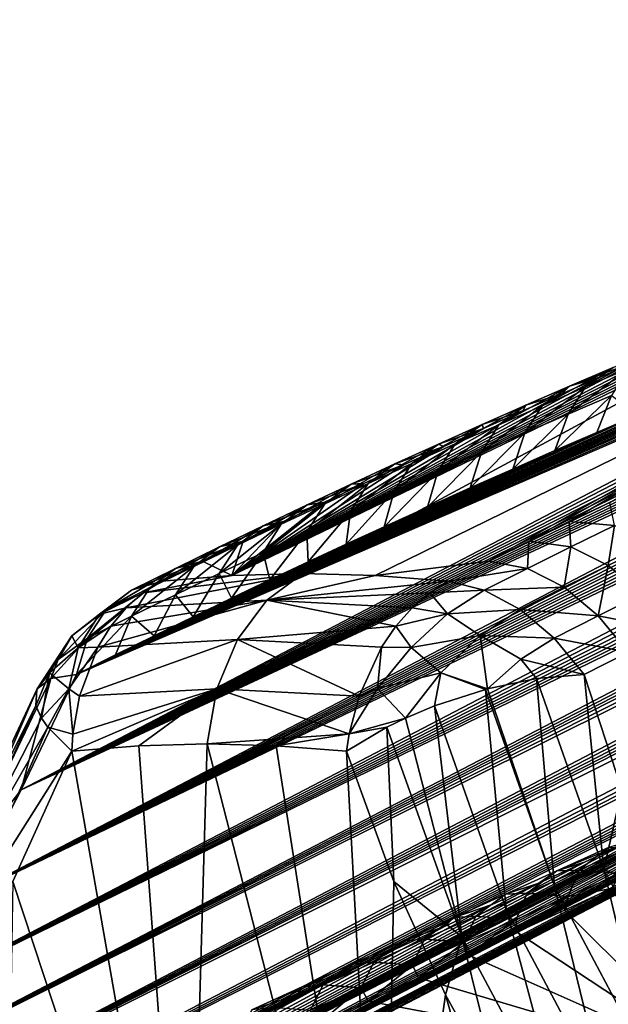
# Model space of a CAD drawing. Header units: metres. Extents: x -80 to 80, y -455 to 95.
# Tile 495 of 656: x -70.65 to -64.88, y -11.9 to -2.25. Entities that reach past the tile are written whole.
import ezdxf

# ---------------------------------------------------------------- set-up
doc = ezdxf.new("R2010")
doc.units = ezdxf.units.M
doc.layers.add('solid_501010_K', color=7, linetype='CONTINUOUS')

msp = doc.modelspace()

# ---------------------------------------------------------------- linework, layer by layer
at = {"layer": 'solid_501010_K'}
for points in [[(-72.788658, -13.488906, 62.288467), (-51.271744, -2.246238, 42.376659), (-51.091549, -2.250919, 41.968937)], [(-72.788658, -13.488906, 62.288467), (-72.254395, -12.689838, 62.947994), (-51.271744, -2.246238, 42.376659)], [(-72.788658, -13.488906, 62.288467), (-51.091549, -2.250919, 41.968937), (-50.938202, -2.262589, 41.593704)], [(-72.788658, -13.488906, 62.288467), (-50.938202, -2.262589, 41.593704), (-50.809193, -2.280315, 41.24892)], [(-72.788658, -13.488906, 62.288467), (-50.809193, -2.280315, 41.24892), (-50.701794, -2.302988, 40.932449)], [(-72.788658, -13.488906, 62.288467), (-50.701794, -2.302988, 40.932449), (-50.541828, -2.359798, 40.374771)], [(-72.254395, -12.689838, 62.947994), (-51.481564, -2.24958, 42.819214), (-51.271744, -2.246238, 42.376659)], [(-72.254395, -12.689838, 62.947994), (-51.725082, -2.262668, 43.300018), (-51.481564, -2.24958, 42.819214)], [(-72.254395, -12.689838, 62.947994), (-51.907864, -2.277505, 43.643208), (-51.725082, -2.262668, 43.300018)], [(-72.254395, -12.689838, 62.947994), (-52.108059, -2.297637, 44.005383), (-51.907864, -2.277505, 43.643208)], [(-72.254395, -12.689838, 62.947994), (-52.327328, -2.323832, 44.387897), (-52.108059, -2.297637, 44.005383)], [(-73.320244, -14.207638, 61.571693), (-50.541828, -2.359798, 40.374771), (-50.441467, -2.427922, 39.902969)], [(-73.320244, -14.207638, 61.571693), (-72.788658, -13.488906, 62.288467), (-50.541828, -2.359798, 40.374771)], [(-72.254395, -12.689838, 62.947994), (-71.717712, -11.809458, 63.546799), (-52.327328, -2.323832, 44.387897)], [(-71.717712, -11.809458, 63.546799), (-52.566769, -2.356551, 44.79163), (-52.327328, -2.323832, 44.387897)], [(-71.717712, -11.809458, 63.546799), (-52.827896, -2.396497, 45.217758), (-52.566769, -2.356551, 44.79163)], [(-71.717712, -11.809458, 63.546799), (-53.112427, -2.444476, 45.667686), (-52.827896, -2.396497, 45.217758)], [(-73.320244, -14.207638, 61.571693), (-50.441467, -2.427922, 39.902969), (-50.386848, -2.503701, 39.500362)], [(-73.320244, -14.207638, 61.571693), (-50.386848, -2.503701, 39.500362), (-50.367981, -2.585057, 39.153156)], [(-71.717712, -11.809458, 63.546799), (-53.421631, -2.501079, 46.142357), (-53.112427, -2.444476, 45.667686)], [(-71.717712, -11.809458, 63.546799), (-53.757942, -2.567535, 46.643753), (-53.421631, -2.501079, 46.142357)], [(-73.848869, -14.846715, 60.80032), (-50.367981, -2.585057, 39.153156), (-50.37772, -2.670601, 38.851151)], [(-73.848869, -14.846715, 60.80032), (-73.320244, -14.207638, 61.571693), (-50.367981, -2.585057, 39.153156)], [(-71.717712, -11.809458, 63.546799), (-54.122391, -2.644323, 47.172581), (-53.757942, -2.567535, 46.643753)], [(-73.848869, -14.846715, 60.80032), (-50.37772, -2.670601, 38.851151), (-50.411026, -2.7598, 38.585491)], [(-71.717712, -11.809458, 63.546799), (-71.178802, -10.846523, 64.080597), (-54.122391, -2.644323, 47.172581)], [(-71.178802, -10.846523, 64.080597), (-54.41658, -2.70998, 47.589161), (-54.122391, -2.644323, 47.172581)], [(-73.848869, -14.846715, 60.80032), (-50.411026, -2.7598, 38.585491), (-50.46447, -2.852373, 38.349815)], [(-71.178802, -10.846523, 64.080597), (-54.727993, -2.782128, 48.022247), (-54.41658, -2.70998, 47.589161)], [(-71.178802, -10.846523, 64.080597), (-55.05933, -2.862352, 48.473927), (-54.727993, -2.782128, 48.022247)], [(-73.848869, -14.846715, 60.80032), (-50.46447, -2.852373, 38.349815), (-50.536266, -2.948812, 38.138531)], [(-71.178802, -10.846523, 64.080597), (-55.411007, -2.950875, 48.944485), (-55.05933, -2.862352, 48.473927)], [(-73.848869, -14.846715, 60.80032), (-50.536266, -2.948812, 38.138531), (-50.625694, -3.049859, 37.947224)], [(-71.178802, -10.846523, 64.080597), (-55.70689, -3.027579, 49.334408), (-55.411007, -2.950875, 48.944485)], [(-74.374161, -15.406373, 59.976231), (-50.625694, -3.049859, 37.947224), (-50.733067, -3.156534, 37.772659)], [(-74.374161, -15.406373, 59.976231), (-73.848869, -14.846715, 60.80032), (-50.625694, -3.049859, 37.947224)], [(-71.178802, -10.846523, 64.080597), (-56.017792, -3.110763, 49.737976), (-55.70689, -3.027579, 49.334408)], [(-74.374161, -15.406373, 59.976231), (-50.733067, -3.156534, 37.772659), (-50.860023, -3.270407, 37.612526)], [(-71.178802, -10.846523, 64.080597), (-56.34473, -3.200952, 50.156109), (-56.017792, -3.110763, 49.737976)], [(-74.374161, -15.406373, 59.976231), (-50.860023, -3.270407, 37.612526), (-51.00914, -3.393392, 37.464939)], [(-71.178802, -10.846523, 64.080597), (-56.686596, -3.297395, 50.587978), (-56.34473, -3.200952, 50.156109)], [(-71.178802, -10.846523, 64.080597), (-70.637787, -9.799658, 64.54422), (-56.686596, -3.297395, 50.587978)], [(-70.637787, -9.799658, 64.54422), (-57.044495, -3.401097, 51.033974), (-56.686596, -3.297395, 50.587978)], [(-74.374161, -15.406373, 59.976231), (-51.00914, -3.393392, 37.464939), (-51.183914, -3.527557, 37.329597)], [(-70.637787, -9.799658, 64.54422), (-57.3559, -3.493886, 51.416805), (-57.044495, -3.401097, 51.033974)], [(-74.374161, -15.406373, 59.976231), (-51.183914, -3.527557, 37.329597), (-51.389866, -3.676013, 37.206589)], [(-70.637787, -9.799658, 64.54422), (-57.679806, -3.592427, 51.81073), (-57.3559, -3.493886, 51.416805)], [(-70.637787, -9.799658, 64.54422), (-58.015648, -3.69646, 52.215168), (-57.679806, -3.592427, 51.81073)], [(-74.895554, -15.886241, 59.100731), (-51.389866, -3.676013, 37.206589), (-51.633183, -3.841835, 37.097424)], [(-74.895554, -15.886241, 59.100731), (-74.374161, -15.406373, 59.976231), (-51.389866, -3.676013, 37.206589)], [(-70.637787, -9.799658, 64.54422), (-58.362568, -3.80615, 52.628536), (-58.015648, -3.69646, 52.215168)], [(-74.895554, -15.886241, 59.100731), (-51.633183, -3.841835, 37.097424), (-51.9226, -4.029248, 37.004944)], [(-70.637787, -9.799658, 64.54422), (-58.719688, -3.921675, 53.049267), (-58.362568, -3.80615, 52.628536)], [(-70.637787, -9.799658, 64.54422), (-59.087292, -4.04314, 53.477753), (-58.719688, -3.921675, 53.049267)], [(-74.895554, -15.886241, 59.100731), (-51.9226, -4.029248, 37.004944), (-52.269024, -4.243261, 36.933708)], [(-70.637787, -9.799658, 64.54422), (-59.465878, -4.170465, 53.914921), (-59.087292, -4.04314, 53.477753)], [(-75.412239, -16.285275, 58.174713), (-52.269024, -4.243261, 36.933708), (-52.686398, -4.490101, 36.890156)], [(-75.412239, -16.285275, 58.174713), (-74.895554, -15.886241, 59.100731), (-52.269024, -4.243261, 36.933708)], [(-70.637787, -9.799658, 64.54422), (-59.854218, -4.303582, 54.359001), (-59.465878, -4.170465, 53.914921)], [(-70.637787, -9.799658, 64.54422), (-60.25108, -4.442437, 54.808228), (-59.854218, -4.303582, 54.359001)], [(-75.412239, -16.285275, 58.174713), (-52.686398, -4.490101, 36.890156), (-53.192955, -4.777679, 36.884304)], [(-70.637787, -9.799658, 64.54422), (-60.656033, -4.587019, 55.262062), (-60.25108, -4.442437, 54.808228)], [(-70.637787, -9.799658, 64.54422), (-70.094681, -8.667337, 64.931633), (-60.656033, -4.587019, 55.262062)], [(-70.094681, -8.667337, 64.931633), (-61.07, -4.737402, 55.721912), (-60.656033, -4.587019, 55.262062)], [(-60.732265, -4.550218, 60.844025), (-62.238979, -4.637329, 59.177612), (-67.873421, -7.678542, 67.763153)], [(-67.164352, -7.697468, 68.483696), (-60.732265, -4.550218, 60.844025), (-67.873421, -7.678542, 67.763153)], [(-67.164352, -7.697468, 68.483696), (-66.051353, -7.556009, 68.804916), (-60.732265, -4.550218, 60.844025)], [(-66.051353, -7.556009, 68.804916), (-65.656647, -7.360979, 68.419075), (-60.732265, -4.550218, 60.844025)], [(-65.656647, -7.360979, 68.419075), (-65.260803, -7.169137, 68.034859), (-60.732265, -4.550218, 60.844025)], [(-65.260803, -7.169137, 68.034859), (-64.863846, -6.980469, 67.652275), (-60.732265, -4.550218, 60.844025)], [(-62.238979, -4.637329, 59.177612), (-68.571213, -7.697468, 67.031693), (-67.873421, -7.678542, 67.763153)], [(-62.238979, -4.637329, 59.177612), (-62.661697, -4.802557, 59.633896), (-68.571213, -7.697468, 67.031693)], [(-75.412239, -16.285275, 58.174713), (-53.192955, -4.777679, 36.884304), (-53.485554, -4.939123, 36.899254)], [(-70.094681, -8.667337, 64.931633), (-61.492306, -4.89361, 56.186821), (-61.07, -4.737402, 55.721912)], [(-62.661697, -4.802557, 59.633896), (-63.090355, -4.973162, 60.092434), (-68.571213, -7.697468, 67.031693)], [(-70.094681, -8.667337, 64.931633), (-61.860359, -5.032159, 56.588539), (-61.492306, -4.89361, 56.186821)], [(-75.412239, -16.285275, 58.174713), (-53.485554, -4.939123, 36.899254), (-53.808136, -5.113852, 36.928886)], [(-63.090355, -4.973162, 60.092434), (-63.455425, -5.120872, 60.479801), (-68.571213, -7.697468, 67.031693)], [(-75.412239, -16.285275, 58.174713), (-53.808136, -5.113852, 36.928886), (-54.163403, -5.302892, 36.975513)], [(-70.094681, -8.667337, 64.931633), (-62.233646, -5.175039, 56.992714), (-61.860359, -5.032159, 56.588539)], [(-70.094681, -8.667337, 64.931633), (-62.612949, -5.322374, 57.400436), (-62.233646, -5.175039, 56.992714)], [(-63.455425, -5.120872, 60.479801), (-63.82373, -5.272115, 60.867722), (-68.571213, -7.697468, 67.031693)], [(-75.923111, -16.60177, 57.198681), (-54.163403, -5.302892, 36.975513), (-54.553822, -5.507129, 37.041267)], [(-75.923111, -16.60177, 57.198681), (-75.412239, -16.285275, 58.174713), (-54.163403, -5.302892, 36.975513)], [(-63.82373, -5.272115, 60.867722), (-64.196159, -5.427291, 61.257011), (-68.571213, -7.697468, 67.031693)], [(-70.094681, -8.667337, 64.931633), (-62.997921, -5.474088, 57.811337), (-62.612949, -5.322374, 57.400436)], [(-70.094681, -8.667337, 64.931633), (-63.387867, -5.630064, 58.224567), (-62.997921, -5.474088, 57.811337)], [(-64.196159, -5.427291, 61.257011), (-64.572197, -5.586254, 61.64719), (-68.571213, -7.697468, 67.031693)], [(-64.405365, -5.478395, 60.873291), (-64.67897, -5.668739, 60.531712), (-65.102837, -5.848838, 60.962463)], [(-64.405365, -5.478395, 60.873291), (-65.102837, -5.848838, 60.962463), (-64.831612, -5.658044, 61.305698)], [(-75.923111, -16.60177, 57.198681), (-54.553822, -5.507129, 37.041267), (-54.982098, -5.727551, 37.128563)], [(-64.572197, -5.586254, 61.64719), (-64.951195, -5.748781, 62.037643), (-68.571213, -7.697468, 67.031693)], [(-65.258514, -5.840895, 61.736065), (-64.951195, -5.748781, 62.037643), (-64.572197, -5.586254, 61.64719)], [(-64.831612, -5.658044, 61.305698), (-65.258514, -5.840895, 61.736065), (-64.572197, -5.586254, 61.64719)], [(-70.094681, -8.667337, 64.931633), (-63.782097, -5.790182, 58.63929), (-63.387867, -5.630064, 58.224567)], [(-64.831612, -5.658044, 61.305698), (-65.102837, -5.848838, 60.962463), (-65.527412, -6.032048, 61.391197)], [(-64.831612, -5.658044, 61.305698), (-65.527412, -6.032048, 61.391197), (-65.258514, -5.840895, 61.736065)], [(-65.271263, -6.115121, 60.599354), (-65.102837, -5.848838, 60.962463), (-64.67897, -5.668739, 60.531712)], [(-64.846527, -5.933544, 60.166248), (-65.271263, -6.115121, 60.599354), (-64.67897, -5.668739, 60.531712)], [(-75.923111, -16.60177, 57.198681), (-54.982098, -5.727551, 37.128563), (-55.45224, -5.965804, 37.240944)], [(-70.094681, -8.667337, 64.931633), (-64.180229, -5.954403, 59.055054), (-63.782097, -5.790182, 58.63929)], [(-64.951195, -5.748781, 62.037643), (-65.332504, -5.914633, 62.427742), (-68.571213, -7.697468, 67.031693)], [(-65.258514, -5.840895, 61.736065), (-65.332504, -5.914633, 62.427742), (-64.951195, -5.748781, 62.037643)], [(-65.258514, -5.840895, 61.736065), (-65.527412, -6.032048, 61.391197), (-65.952652, -6.218353, 61.817924)], [(-65.258514, -5.840895, 61.736065), (-65.952652, -6.218353, 61.817924), (-65.68602, -6.026931, 62.164413)], [(-65.696793, -6.299784, 61.030407), (-65.527412, -6.032048, 61.391197), (-65.102837, -5.848838, 60.962463)], [(-65.271263, -6.115121, 60.599354), (-65.696793, -6.299784, 61.030407), (-65.102837, -5.848838, 60.962463)], [(-65.258514, -5.840895, 61.736065), (-65.68602, -6.026931, 62.164413), (-65.332504, -5.914633, 62.427742)], [(-75.923111, -16.60177, 57.198681), (-55.45224, -5.965804, 37.240944), (-55.790585, -6.135184, 37.331295)], [(-70.094681, -8.667337, 64.931633), (-64.583214, -6.12298, 59.473053), (-64.180229, -5.954403, 59.055054)], [(-65.332504, -5.914633, 62.427742), (-65.716011, -6.083791, 62.817371), (-68.571213, -7.697468, 67.031693)], [(-65.68602, -6.026931, 62.164413), (-65.716011, -6.083791, 62.817371), (-65.332504, -5.914633, 62.427742)], [(-64.846527, -5.933544, 60.166248), (-64.99057, -6.295783, 59.892776), (-65.401581, -6.472624, 60.313431)], [(-64.846527, -5.933544, 60.166248), (-65.401581, -6.472624, 60.313431), (-65.271263, -6.115121, 60.599354)], [(-64.846527, -5.933544, 60.166248), (-64.583214, -6.12298, 59.473053), (-64.99057, -6.295783, 59.892776)], [(-65.716011, -6.083791, 62.817371), (-66.102486, -6.256613, 63.207222), (-68.571213, -7.697468, 67.031693)], [(-65.68602, -6.026931, 62.164413), (-65.952652, -6.218353, 61.817924), (-66.378517, -6.407735, 62.242664)], [(-65.68602, -6.026931, 62.164413), (-66.378517, -6.407735, 62.242664), (-66.114098, -6.216135, 62.590752)], [(-66.123077, -6.487514, 61.459419), (-65.952652, -6.218353, 61.817924), (-65.527412, -6.032048, 61.391197)], [(-65.696793, -6.299784, 61.030407), (-66.123077, -6.487514, 61.459419), (-65.527412, -6.032048, 61.391197)], [(-65.68602, -6.026931, 62.164413), (-66.114098, -6.216135, 62.590752), (-65.716011, -6.083791, 62.817371)], [(-66.114098, -6.216135, 62.590752), (-66.102486, -6.256613, 63.207222), (-65.716011, -6.083791, 62.817371)], [(-75.923111, -16.60177, 57.198681), (-55.790585, -6.135184, 37.331295), (-56.149902, -6.313377, 37.434898)], [(-70.094681, -8.667337, 64.931633), (-64.99057, -6.295783, 59.892776), (-64.583214, -6.12298, 59.473053)], [(-65.271263, -6.115121, 60.599354), (-65.401581, -6.472624, 60.313431), (-65.815544, -6.653318, 60.734219)], [(-65.271263, -6.115121, 60.599354), (-65.815544, -6.653318, 60.734219), (-65.696793, -6.299784, 61.030407)], [(-66.102486, -6.256613, 63.207222), (-66.491417, -6.432914, 63.59679), (-68.571213, -7.697468, 67.031693)], [(-66.114098, -6.216135, 62.590752), (-66.378517, -6.407735, 62.242664), (-66.804962, -6.600176, 62.665432)], [(-66.114098, -6.216135, 62.590752), (-66.804962, -6.600176, 62.665432), (-66.542709, -6.408488, 63.015106)], [(-66.550064, -6.678296, 61.88641), (-66.378517, -6.407735, 62.242664), (-65.952652, -6.218353, 61.817924)], [(-66.123077, -6.487514, 61.459419), (-66.550064, -6.678296, 61.88641), (-65.952652, -6.218353, 61.817924)], [(-66.114098, -6.216135, 62.590752), (-66.542709, -6.408488, 63.015106), (-66.102486, -6.256613, 63.207222)], [(-66.542709, -6.408488, 63.015106), (-66.491417, -6.432914, 63.59679), (-66.102486, -6.256613, 63.207222)], [(-76.426712, -16.833345, 56.172848), (-56.149902, -6.313377, 37.434898), (-56.531754, -6.501058, 37.55328)], [(-76.426712, -16.833345, 56.172848), (-75.923111, -16.60177, 57.198681), (-56.149902, -6.313377, 37.434898)], [(-70.094681, -8.667337, 64.931633), (-65.401581, -6.472624, 60.313431), (-64.99057, -6.295783, 59.892776)], [(-65.696793, -6.299784, 61.030407), (-65.815544, -6.653318, 60.734219), (-66.232262, -6.837842, 61.154938)], [(-65.696793, -6.299784, 61.030407), (-66.232262, -6.837842, 61.154938), (-66.123077, -6.487514, 61.459419)], [(-66.491417, -6.432914, 63.59679), (-66.882248, -6.612467, 63.985535), (-68.571213, -7.697468, 67.031693)], [(-66.542709, -6.408488, 63.015106), (-66.804962, -6.600176, 62.665432), (-67.231964, -6.795663, 63.086235)], [(-66.542709, -6.408488, 63.015106), (-67.231964, -6.795663, 63.086235), (-66.971809, -6.603975, 63.437489)], [(-66.977722, -6.872111, 62.31139), (-66.804962, -6.600176, 62.665432), (-66.378517, -6.407735, 62.242664)], [(-66.550064, -6.678296, 61.88641), (-66.977722, -6.872111, 62.31139), (-66.378517, -6.407735, 62.242664)], [(-66.542709, -6.408488, 63.015106), (-66.971809, -6.603975, 63.437489), (-66.491417, -6.432914, 63.59679)], [(-66.971809, -6.603975, 63.437489), (-66.882248, -6.612467, 63.985535), (-66.491417, -6.432914, 63.59679)], [(-76.426712, -16.833345, 56.172848), (-56.531754, -6.501058, 37.55328), (-56.937183, -6.698624, 37.68742)], [(-70.094681, -8.667337, 64.931633), (-65.815544, -6.653318, 60.734219), (-65.401581, -6.472624, 60.313431)], [(-66.123077, -6.487514, 61.459419), (-66.232262, -6.837842, 61.154938), (-66.652588, -7.026486, 61.576588)], [(-66.123077, -6.487514, 61.459419), (-66.652588, -7.026486, 61.576588), (-66.550064, -6.678296, 61.88641)], [(-70.094681, -8.667337, 64.931633), (-66.232262, -6.837842, 61.154938), (-65.815544, -6.653318, 60.734219)], [(-66.882248, -6.612467, 63.985535), (-67.274399, -6.79503, 64.372902), (-68.571213, -7.697468, 67.031693)], [(-66.971809, -6.603975, 63.437489), (-67.231964, -6.795663, 63.086235), (-67.659485, -6.994184, 63.505077)], [(-66.971809, -6.603975, 63.437489), (-67.659485, -6.994184, 63.505077), (-67.40139, -6.802585, 63.857903)], [(-67.406006, -7.068944, 62.734367), (-67.231964, -6.795663, 63.086235), (-66.804962, -6.600176, 62.665432)], [(-66.977722, -6.872111, 62.31139), (-67.406006, -7.068944, 62.734367), (-66.804962, -6.600176, 62.665432)], [(-66.971809, -6.603975, 63.437489), (-67.40139, -6.802585, 63.857903), (-66.882248, -6.612467, 63.985535)], [(-67.40139, -6.802585, 63.857903), (-67.274399, -6.79503, 64.372902), (-66.882248, -6.612467, 63.985535)], [(-76.426712, -16.833345, 56.172848), (-56.937183, -6.698624, 37.68742), (-57.367584, -6.906664, 37.838703)], [(-66.550064, -6.678296, 61.88641), (-66.652588, -7.026486, 61.576588), (-67.075981, -7.219064, 61.998608)], [(-66.550064, -6.678296, 61.88641), (-67.075981, -7.219064, 61.998608), (-66.977722, -6.872111, 62.31139)], [(-70.094681, -8.667337, 64.931633), (-66.652588, -7.026486, 61.576588), (-66.232262, -6.837842, 61.154938)], [(-67.274399, -6.79503, 64.372902), (-67.667717, -6.980538, 64.758728), (-68.571213, -7.697468, 67.031693)], [(-67.40139, -6.802585, 63.857903), (-67.659485, -6.994184, 63.505077), (-68.087502, -7.195728, 63.921967)], [(-67.40139, -6.802585, 63.857903), (-68.087502, -7.195728, 63.921967), (-67.831406, -7.004309, 64.276352)], [(-67.834892, -7.268785, 63.155346), (-67.659485, -6.994184, 63.505077), (-67.231964, -6.795663, 63.086235)], [(-67.406006, -7.068944, 62.734367), (-67.834892, -7.268785, 63.155346), (-67.231964, -6.795663, 63.086235)], [(-67.831406, -7.004309, 64.276352), (-67.667717, -6.980538, 64.758728), (-67.274399, -6.79503, 64.372902)], [(-67.40139, -6.802585, 63.857903), (-67.831406, -7.004309, 64.276352), (-67.274399, -6.79503, 64.372902)], [(-76.426712, -16.833345, 56.172848), (-57.367584, -6.906664, 37.838703), (-57.824581, -7.125877, 38.008698)], [(-66.977722, -6.872111, 62.31139), (-67.075981, -7.219064, 61.998608), (-67.448433, -7.390622, 62.367634)], [(-66.977722, -6.872111, 62.31139), (-67.448433, -7.390622, 62.367634), (-67.406006, -7.068944, 62.734367)], [(-70.094681, -8.667337, 64.931633), (-67.075981, -7.219064, 61.998608), (-66.652588, -7.026486, 61.576588)], [(-67.667717, -6.980538, 64.758728), (-68.062614, -7.169198, 65.143394), (-68.571213, -7.697468, 67.031693)], [(-67.831406, -7.004309, 64.276352), (-68.087502, -7.195728, 63.921967), (-68.515991, -7.400286, 64.336906)], [(-67.831406, -7.004309, 64.276352), (-68.515991, -7.400286, 64.336906), (-68.261848, -7.209136, 64.692841)], [(-68.264343, -7.471622, 63.574329), (-68.087502, -7.195728, 63.921967), (-67.659485, -6.994184, 63.505077)], [(-67.834892, -7.268785, 63.155346), (-68.264343, -7.471622, 63.574329), (-67.659485, -6.994184, 63.505077)], [(-68.261848, -7.209136, 64.692841), (-68.062614, -7.169198, 65.143394), (-67.667717, -6.980538, 64.758728)], [(-67.831406, -7.004309, 64.276352), (-68.261848, -7.209136, 64.692841), (-67.667717, -6.980538, 64.758728)], [(-64.817513, -7.208864, 68.247765), (-64.863846, -6.980469, 67.652275), (-65.260803, -7.169137, 68.034859)], [(-76.426712, -16.833345, 56.172848), (-57.824581, -7.125877, 38.008698), (-58.309296, -7.356717, 38.198582)], [(-67.406006, -7.068944, 62.734367), (-67.822289, -7.564873, 62.735954), (-67.834892, -7.268785, 63.155346)], [(-67.406006, -7.068944, 62.734367), (-67.448433, -7.390622, 62.367634), (-67.822289, -7.564873, 62.735954)], [(-70.094681, -8.667337, 64.931633), (-67.448433, -7.390622, 62.367634), (-67.075981, -7.219064, 61.998608)], [(-68.261848, -7.209136, 64.692841), (-68.515991, -7.400286, 64.336906), (-68.944931, -7.607848, 64.749886)], [(-68.261848, -7.209136, 64.692841), (-68.944931, -7.607848, 64.749886), (-68.692688, -7.417056, 65.107368)], [(-68.694344, -7.677446, 63.991318), (-68.515991, -7.400286, 64.336906), (-68.087502, -7.195728, 63.921967)], [(-68.264343, -7.471622, 63.574329), (-68.694344, -7.677446, 63.991318), (-68.087502, -7.195728, 63.921967)], [(-68.692688, -7.417056, 65.107368), (-68.459106, -7.361025, 65.526878), (-68.062614, -7.169198, 65.143394)], [(-68.261848, -7.209136, 64.692841), (-68.692688, -7.417056, 65.107368), (-68.062614, -7.169198, 65.143394)], [(-68.062614, -7.169198, 65.143394), (-68.459106, -7.361025, 65.526878), (-68.571213, -7.697468, 67.031693)], [(-65.245468, -7.416781, 68.665298), (-65.260803, -7.169137, 68.034859), (-65.656647, -7.360979, 68.419075)], [(-65.245468, -7.416781, 68.665298), (-64.817513, -7.208864, 68.247765), (-65.260803, -7.169137, 68.034859)], [(-64.878418, -7.598681, 68.911491), (-64.817513, -7.208864, 68.247765), (-65.245468, -7.416781, 68.665298)], [(-64.878418, -7.598681, 68.911491), (-64.443085, -7.386962, 68.487175), (-64.817513, -7.208864, 68.247765)], [(-67.834892, -7.268785, 63.155346), (-68.197235, -7.741714, 63.103245), (-68.264343, -7.471622, 63.574329)], [(-67.834892, -7.268785, 63.155346), (-67.822289, -7.564873, 62.735954), (-68.197235, -7.741714, 63.103245)], [(-76.426712, -16.833345, 56.172848), (-58.309296, -7.356717, 38.198582), (-58.824001, -7.600233, 38.410656)], [(-70.094681, -8.667337, 64.931633), (-67.822289, -7.564873, 62.735954), (-67.448433, -7.390622, 62.367634)], [(-68.692688, -7.417056, 65.107368), (-68.944931, -7.607848, 64.749886), (-69.37429, -7.818404, 65.160927)], [(-68.692688, -7.417056, 65.107368), (-69.37429, -7.818404, 65.160927), (-69.123894, -7.628059, 65.519951)], [(-69.124863, -7.886245, 64.406311), (-68.944931, -7.607848, 64.749886), (-68.515991, -7.400286, 64.336906)], [(-68.694344, -7.677446, 63.991318), (-69.124863, -7.886245, 64.406311), (-68.515991, -7.400286, 64.336906)], [(-69.123894, -7.628059, 65.519951), (-68.85717, -7.556034, 65.909172), (-68.459106, -7.361025, 65.526878)], [(-68.692688, -7.417056, 65.107368), (-69.123894, -7.628059, 65.519951), (-68.459106, -7.361025, 65.526878)], [(-68.459106, -7.361025, 65.526878), (-68.85717, -7.556034, 65.909172), (-68.571213, -7.697468, 67.031693)], [(-65.671494, -7.627781, 69.08326), (-65.656647, -7.360979, 68.419075), (-66.051353, -7.556009, 68.804916)], [(-65.671494, -7.627781, 69.08326), (-65.245468, -7.416781, 68.665298), (-65.656647, -7.360979, 68.419075)], [(-65.311729, -7.813519, 69.336311), (-65.245468, -7.416781, 68.665298), (-65.671494, -7.627781, 69.08326)], [(-65.311729, -7.813519, 69.336311), (-64.878418, -7.598681, 68.911491), (-65.245468, -7.416781, 68.665298)], [(-64.542969, -7.87805, 69.104614), (-64.443085, -7.386962, 68.487175), (-64.878418, -7.598681, 68.911491)], [(-68.264343, -7.471622, 63.574329), (-68.573654, -7.921292, 63.469933), (-68.694344, -7.677446, 63.991318)], [(-68.264343, -7.471622, 63.574329), (-68.197235, -7.741714, 63.103245), (-68.573654, -7.921292, 63.469933)], [(-76.92115, -16.976919, 55.097244), (-58.824001, -7.600233, 38.410656), (-59.369553, -7.856744, 38.645866)], [(-76.92115, -16.976919, 55.097244), (-76.426712, -16.833345, 56.172848), (-58.824001, -7.600233, 38.410656)], [(-70.094681, -8.667337, 64.931633), (-68.197235, -7.741714, 63.103245), (-67.822289, -7.564873, 62.735954)], [(-69.123894, -7.628059, 65.519951), (-69.37429, -7.818404, 65.160927), (-69.804047, -8.031943, 65.570015)], [(-69.123894, -7.628059, 65.519951), (-69.804047, -8.031943, 65.570015), (-69.55545, -7.842134, 65.93058)], [(-69.55587, -8.09801, 64.819305), (-69.37429, -7.818404, 65.160927), (-68.944931, -7.607848, 64.749886)], [(-69.124863, -7.886245, 64.406311), (-69.55587, -8.09801, 64.819305), (-68.944931, -7.607848, 64.749886)], [(-69.55545, -7.842134, 65.93058), (-69.256813, -7.754239, 66.29026), (-68.85717, -7.556034, 65.909172)], [(-69.123894, -7.628059, 65.519951), (-69.55545, -7.842134, 65.93058), (-68.85717, -7.556034, 65.909172)], [(-68.85717, -7.556034, 65.909172), (-69.256813, -7.754239, 66.29026), (-68.571213, -7.697468, 67.031693)], [(-67.164352, -7.697468, 68.483696), (-66.444916, -7.754242, 69.19239), (-66.051353, -7.556009, 68.804916)], [(-65.671494, -7.627781, 69.08326), (-66.051353, -7.556009, 68.804916), (-66.444916, -7.754242, 69.19239)], [(-66.095581, -7.841854, 69.501633), (-65.671494, -7.627781, 69.08326), (-66.444916, -7.754242, 69.19239)], [(-65.311729, -7.813519, 69.336311), (-65.671494, -7.627781, 69.08326), (-66.095581, -7.841854, 69.501633)], [(-64.977127, -8.093537, 69.529869), (-64.878418, -7.598681, 68.911491), (-65.311729, -7.813519, 69.336311)], [(-64.977127, -8.093537, 69.529869), (-64.542969, -7.87805, 69.104614), (-64.878418, -7.598681, 68.911491)], [(-69.43914, -7.867094, 66.4692), (-69.607033, -8.01446, 66.636986), (-67.873421, -7.678542, 67.763153)], [(-68.227432, -7.939167, 68.106155), (-67.873421, -7.678542, 67.763153), (-69.607033, -8.01446, 66.636986)], [(-69.43914, -7.867094, 66.4692), (-67.873421, -7.678542, 67.763153), (-68.571213, -7.697468, 67.031693)], [(-69.43914, -7.867094, 66.4692), (-68.571213, -7.697468, 67.031693), (-69.256813, -7.754239, 66.29026)], [(-68.694344, -7.677446, 63.991318), (-68.951614, -8.10364, 63.836113), (-69.124863, -7.886245, 64.406311)], [(-68.694344, -7.677446, 63.991318), (-68.573654, -7.921292, 63.469933), (-68.951614, -8.10364, 63.836113)], [(-68.227432, -7.939167, 68.106155), (-67.164352, -7.697468, 68.483696), (-67.873421, -7.678542, 67.763153)], [(-68.227432, -7.939167, 68.106155), (-66.444916, -7.754242, 69.19239), (-67.164352, -7.697468, 68.483696)], [(-70.094681, -8.667337, 64.931633), (-68.573654, -7.921292, 63.469933), (-68.197235, -7.741714, 63.103245)], [(-69.987343, -8.31273, 65.230316), (-69.804047, -8.031943, 65.570015), (-69.37429, -7.818404, 65.160927)], [(-69.55587, -8.09801, 64.819305), (-69.987343, -8.31273, 65.230316), (-69.37429, -7.818404, 65.160927)], [(-69.869209, -8.075875, 66.281143), (-69.256813, -7.754239, 66.29026), (-69.55545, -7.842134, 65.93058)], [(-69.869209, -8.075875, 66.281143), (-69.43914, -7.867094, 66.4692), (-69.256813, -7.754239, 66.29026)], [(-68.227432, -7.939167, 68.106155), (-66.629547, -7.867095, 69.36895), (-66.444916, -7.754242, 69.19239)], [(-66.629547, -7.867095, 69.36895), (-66.095581, -7.841854, 69.501633), (-66.444916, -7.754242, 69.19239)], [(-65.311729, -7.813519, 69.336311), (-66.095581, -7.841854, 69.501633), (-65.743027, -8.031468, 69.761604)], [(-64.977127, -8.093537, 69.529869), (-65.311729, -7.813519, 69.336311), (-65.743027, -8.031468, 69.761604)], [(-76.92115, -16.976919, 55.097244), (-59.369553, -7.856744, 38.645866), (-59.801117, -8.058722, 38.839756)], [(-70.140953, -8.287859, 65.949753), (-69.55545, -7.842134, 65.93058), (-69.804047, -8.031943, 65.570015)], [(-69.869209, -8.075875, 66.281143), (-69.55545, -7.842134, 65.93058), (-70.140953, -8.287859, 65.949753)], [(-69.869209, -8.075875, 66.281143), (-69.607033, -8.01446, 66.636986), (-69.43914, -7.867094, 66.4692)], [(-69.124863, -7.886245, 64.406311), (-69.331108, -8.28876, 64.20179), (-69.55587, -8.09801, 64.819305)], [(-69.124863, -7.886245, 64.406311), (-68.951614, -8.10364, 63.836113), (-69.331108, -8.28876, 64.20179)], [(-68.227432, -7.939167, 68.106155), (-66.802559, -8.014462, 69.531464), (-66.629547, -7.867095, 69.36895)], [(-66.629547, -7.867095, 69.36895), (-66.802559, -8.014462, 69.531464), (-66.455444, -8.07526, 69.803856)], [(-66.629547, -7.867095, 69.36895), (-66.455444, -8.07526, 69.803856), (-66.095581, -7.841854, 69.501633)], [(-66.455444, -8.07526, 69.803856), (-65.743027, -8.031468, 69.761604), (-66.095581, -7.841854, 69.501633)], [(-64.977127, -8.093537, 69.529869), (-64.251511, -8.235319, 69.226799), (-64.542969, -7.87805, 69.104614)], [(-70.094681, -8.667337, 64.931633), (-68.951614, -8.10364, 63.836113), (-68.573654, -7.921292, 63.469933)], [(-70.078636, -8.405975, 66.632072), (-69.756485, -8.193452, 66.791191), (-69.607033, -8.01446, 66.636986)], [(-70.078636, -8.405975, 66.632072), (-69.607033, -8.01446, 66.636986), (-69.869209, -8.075875, 66.281143)], [(-68.227432, -7.939167, 68.106155), (-69.756485, -8.193452, 66.791191), (-69.884468, -8.400493, 66.928696)], [(-68.516006, -8.325745, 68.385765), (-68.227432, -7.939167, 68.106155), (-69.884468, -8.400493, 66.928696)], [(-68.227432, -7.939167, 68.106155), (-69.607033, -8.01446, 66.636986), (-69.756485, -8.193452, 66.791191)], [(-68.516006, -8.325745, 68.385765), (-66.961403, -8.193453, 69.675972), (-68.227432, -7.939167, 68.106155)], [(-68.227432, -7.939167, 68.106155), (-66.961403, -8.193453, 69.675972), (-66.802559, -8.014462, 69.531464)], [(-66.802559, -8.014462, 69.531464), (-66.961403, -8.193453, 69.675972), (-66.455444, -8.07526, 69.803856)], [(-76.92115, -16.976919, 55.097244), (-59.801117, -8.058722, 38.839756), (-60.251266, -8.268538, 39.047962)], [(-70.275688, -8.520024, 65.54744), (-69.804047, -8.031943, 65.570015), (-69.987343, -8.31273, 65.230316)], [(-70.140953, -8.287859, 65.949753), (-69.804047, -8.031943, 65.570015), (-70.275688, -8.520024, 65.54744)], [(-70.078636, -8.405975, 66.632072), (-69.869209, -8.075875, 66.281143), (-70.140953, -8.287859, 65.949753)], [(-69.55587, -8.09801, 64.819305), (-69.712128, -8.476659, 64.566963), (-70.094681, -8.667337, 64.931633)], [(-69.55587, -8.09801, 64.819305), (-70.094681, -8.667337, 64.931633), (-69.987343, -8.31273, 65.230316)], [(-70.094681, -8.667337, 64.931633), (-69.331108, -8.28876, 64.20179), (-68.951614, -8.10364, 63.836113)], [(-69.55587, -8.09801, 64.819305), (-69.331108, -8.28876, 64.20179), (-69.712128, -8.476659, 64.566963)], [(-66.961403, -8.193453, 69.675972), (-66.812416, -8.404832, 70.002045), (-66.455444, -8.07526, 69.803856)], [(-66.133537, -8.287647, 70.086578), (-66.455444, -8.07526, 69.803856), (-66.812416, -8.404832, 70.002045)], [(-66.133537, -8.287647, 70.086578), (-65.743027, -8.031468, 69.761604), (-66.455444, -8.07526, 69.803856)], [(-66.133537, -8.287647, 70.086578), (-65.409225, -8.312088, 69.955681), (-65.743027, -8.031468, 69.761604)], [(-64.977127, -8.093537, 69.529869), (-65.743027, -8.031468, 69.761604), (-65.409225, -8.312088, 69.955681)], [(-64.977127, -8.093537, 69.529869), (-65.409225, -8.312088, 69.955681), (-64.682777, -8.44951, 69.64875)], [(-64.977127, -8.093537, 69.529869), (-64.682777, -8.44951, 69.64875), (-64.251511, -8.235319, 69.226799)], [(-70.078636, -8.405975, 66.632072), (-69.884468, -8.400493, 66.928696), (-69.756485, -8.193452, 66.791191)], [(-68.516006, -8.325745, 68.385765), (-67.102875, -8.400491, 69.799538), (-66.961403, -8.193453, 69.675972)], [(-66.961403, -8.193453, 69.675972), (-67.102875, -8.400491, 69.799538), (-66.812416, -8.404832, 70.002045)], [(-76.92115, -16.976919, 55.097244), (-60.251266, -8.268538, 39.047962), (-60.722382, -8.487428, 39.27322)], [(-70.483574, -8.814797, 65.88903), (-70.140953, -8.287859, 65.949753), (-70.480232, -8.80891, 65.866882)], [(-70.483574, -8.814797, 65.88903), (-70.358009, -8.652174, 66.328377), (-70.140953, -8.287859, 65.949753)], [(-70.140953, -8.287859, 65.949753), (-70.275688, -8.520024, 65.54744), (-70.480232, -8.80891, 65.866882)], [(-70.078636, -8.405975, 66.632072), (-70.140953, -8.287859, 65.949753), (-70.358009, -8.652174, 66.328377)], [(-70.094681, -8.667337, 64.931633), (-69.712128, -8.476659, 64.566963), (-69.331108, -8.28876, 64.20179)], [(-66.519127, -8.652384, 70.29158), (-66.133537, -8.287647, 70.086578), (-66.812416, -8.404832, 70.002045)], [(-66.519127, -8.652384, 70.29158), (-66.062157, -8.809368, 70.428749), (-66.133537, -8.287647, 70.086578)], [(-65.73587, -8.519813, 70.234283), (-65.409225, -8.312088, 69.955681), (-66.133537, -8.287647, 70.086578)], [(-65.73587, -8.519813, 70.234283), (-66.133537, -8.287647, 70.086578), (-66.062157, -8.809368, 70.428749)], [(-70.347588, -8.709145, 65.391205), (-69.987343, -8.31273, 65.230316), (-70.094681, -8.667337, 64.931633)], [(-70.347588, -8.709145, 65.391205), (-70.275688, -8.520024, 65.54744), (-69.987343, -8.31273, 65.230316)], [(-70.168419, -8.808307, 66.957726), (-70.066452, -8.881986, 67.143188), (-69.884468, -8.400493, 66.928696)], [(-70.168419, -8.808307, 66.957726), (-69.884468, -8.400493, 66.928696), (-70.078636, -8.405975, 66.632072)], [(-68.516006, -8.325745, 68.385765), (-69.884468, -8.400493, 66.928696), (-70.066452, -8.881986, 67.143188)], [(-68.716728, -8.808228, 68.580238), (-68.516006, -8.325745, 68.385765), (-70.066452, -8.881986, 67.143188)], [(-68.716728, -8.808228, 68.580238), (-67.323013, -8.881984, 69.974655), (-68.516006, -8.325745, 68.385765)], [(-68.516006, -8.325745, 68.385765), (-67.323013, -8.881984, 69.974655), (-67.102875, -8.400491, 69.799538)], [(-67.102875, -8.400491, 69.799538), (-67.323013, -8.881984, 69.974655), (-67.140457, -8.806531, 70.081734)], [(-67.102875, -8.400491, 69.799538), (-67.140457, -8.806531, 70.081734), (-66.812416, -8.404832, 70.002045)], [(-65.73587, -8.519813, 70.234283), (-65.113449, -8.667336, 70.072708), (-65.409225, -8.312088, 69.955681)], [(-65.409225, -8.312088, 69.955681), (-65.113449, -8.667336, 70.072708), (-64.682777, -8.44951, 69.64875)], [(-76.92115, -16.976919, 55.097244), (-60.722382, -8.487428, 39.27322), (-61.214863, -8.715565, 39.515976)], [(-70.168419, -8.808307, 66.957726), (-70.078636, -8.405975, 66.632072), (-70.358009, -8.652174, 66.328377)], [(-66.519127, -8.652384, 70.29158), (-66.812416, -8.404832, 70.002045), (-67.140457, -8.806531, 70.081734)], [(-64.74337, -9.799673, 70.627785), (-64.682777, -8.44951, 69.64875), (-65.113449, -8.667336, 70.072708)], [(-70.347588, -8.709145, 65.391205), (-70.480232, -8.80891, 65.866882), (-70.275688, -8.520024, 65.54744)], [(-65.73587, -8.519813, 70.234283), (-66.062157, -8.809368, 70.428749), (-65.58078, -8.709143, 70.310974)], [(-65.73587, -8.519813, 70.234283), (-65.58078, -8.709143, 70.310974), (-65.113449, -8.667336, 70.072708)], [(-70.347588, -8.709145, 65.391205), (-70.094681, -8.667337, 64.931633), (-70.637787, -9.799658, 64.54422)], [(-70.492882, -8.97692, 66.390129), (-70.437737, -9.09563, 66.675293), (-70.358009, -8.652174, 66.328377)], [(-70.483574, -8.814797, 65.88903), (-70.492882, -8.97692, 66.390129), (-70.358009, -8.652174, 66.328377)], [(-70.168419, -8.808307, 66.957726), (-70.358009, -8.652174, 66.328377), (-70.437737, -9.09563, 66.675293)], [(-66.519127, -8.652384, 70.29158), (-67.140457, -8.806531, 70.081734), (-66.868568, -9.096316, 70.360069)], [(-66.519127, -8.652384, 70.29158), (-66.868568, -9.096316, 70.360069), (-66.583786, -8.976918, 70.42466)], [(-66.519127, -8.652384, 70.29158), (-66.583786, -8.976918, 70.42466), (-66.082642, -8.814795, 70.431183)], [(-66.519127, -8.652384, 70.29158), (-66.082642, -8.814795, 70.431183), (-66.062157, -8.809368, 70.428749)], [(-65.58078, -8.709143, 70.310974), (-64.92083, -10.579854, 71.229073), (-65.113449, -8.667336, 70.072708)], [(-64.92083, -10.579854, 71.229073), (-64.74337, -9.799673, 70.627785), (-65.113449, -8.667336, 70.072708)], [(-76.92115, -16.976919, 55.097244), (-61.214863, -8.715565, 39.515976), (-61.624096, -8.904632, 39.722641)], [(-71.244377, -10.579849, 64.702606), (-70.347588, -8.709145, 65.391205), (-70.637787, -9.799658, 64.54422)], [(-71.244377, -10.579849, 64.702606), (-70.480232, -8.80891, 65.866882), (-70.347588, -8.709145, 65.391205)], [(-66.062157, -8.809368, 70.428749), (-65.404716, -10.745182, 71.355576), (-65.58078, -8.709143, 70.310974)], [(-65.404716, -10.745182, 71.355576), (-64.92083, -10.579854, 71.229073), (-65.58078, -8.709143, 70.310974)], [(-71.386101, -10.745175, 65.182251), (-70.492882, -8.97692, 66.390129), (-70.483574, -8.814797, 65.88903)], [(-71.386101, -10.745175, 65.182251), (-70.483574, -8.814797, 65.88903), (-71.244377, -10.579849, 64.702606)], [(-71.244377, -10.579849, 64.702606), (-70.483574, -8.814797, 65.88903), (-70.480232, -8.80891, 65.866882)], [(-70.374878, -9.184319, 66.859749), (-70.168419, -8.808307, 66.957726), (-70.437737, -9.09563, 66.675293)], [(-70.374878, -9.184319, 66.859749), (-70.129036, -9.254538, 67.237938), (-70.168419, -8.808307, 66.957726)], [(-70.168419, -8.808307, 66.957726), (-70.129036, -9.254538, 67.237938), (-70.066452, -8.881986, 67.143188)], [(-68.716728, -8.808228, 68.580238), (-70.138901, -9.421574, 67.263855), (-69.482384, -9.367239, 67.973816)], [(-68.716728, -8.808228, 68.580238), (-70.129036, -9.254538, 67.237938), (-70.138901, -9.421574, 67.263855)], [(-68.716728, -8.808228, 68.580238), (-70.066452, -8.881986, 67.143188), (-70.129036, -9.254538, 67.237938)], [(-68.716728, -8.808228, 68.580238), (-69.482384, -9.367239, 67.973816), (-68.81398, -9.349116, 68.674469)], [(-68.716728, -8.808228, 68.580238), (-68.81398, -9.349116, 68.674469), (-67.419235, -9.252142, 70.034027)], [(-68.716728, -8.808228, 68.580238), (-67.419235, -9.252142, 70.034027), (-67.323013, -8.881984, 69.974655)], [(-67.419235, -9.252142, 70.034027), (-66.868568, -9.096316, 70.360069), (-67.140457, -8.806531, 70.081734)], [(-67.323013, -8.881984, 69.974655), (-67.419235, -9.252142, 70.034027), (-67.140457, -8.806531, 70.081734)], [(-66.583786, -8.976918, 70.42466), (-65.880577, -10.971068, 71.357513), (-66.082642, -8.814795, 70.431183)], [(-66.062157, -8.809368, 70.428749), (-66.082642, -8.814795, 70.431183), (-65.404716, -10.745182, 71.355576)], [(-65.880577, -10.971068, 71.357513), (-65.404716, -10.745182, 71.355576), (-66.082642, -8.814795, 70.431183)], [(-76.92115, -16.976919, 55.097244), (-61.624096, -8.904632, 39.722641), (-62.048622, -9.100466, 39.942448)], [(-71.403061, -10.971062, 65.657822), (-70.437737, -9.09563, 66.675293), (-70.492882, -8.97692, 66.390129)], [(-71.403061, -10.971062, 65.657822), (-70.492882, -8.97692, 66.390129), (-71.386101, -10.745175, 65.182251)], [(-66.868568, -9.096316, 70.360069), (-66.315422, -11.241846, 71.234749), (-66.583786, -8.976918, 70.42466)], [(-66.315422, -11.241846, 71.234749), (-65.880577, -10.971068, 71.357513), (-66.583786, -8.976918, 70.42466)], [(-76.92115, -16.976919, 55.097244), (-62.048622, -9.100466, 39.942448), (-62.489403, -9.303555, 40.176334)], [(-71.403061, -10.971062, 65.657822), (-70.374878, -9.184319, 66.859749), (-70.437737, -9.09563, 66.675293)], [(-67.419235, -9.252142, 70.034027), (-67.049446, -9.184317, 70.291885), (-66.868568, -9.096316, 70.360069)], [(-66.868568, -9.096316, 70.360069), (-67.049446, -9.184317, 70.291885), (-66.315422, -11.241846, 71.234749)], [(-71.29409, -11.241838, 66.096321), (-70.374878, -9.184319, 66.859749), (-71.403061, -10.971062, 65.657822)], [(-71.29409, -11.241838, 66.096321), (-70.138901, -9.421574, 67.263855), (-70.374878, -9.184319, 66.859749)], [(-70.374878, -9.184319, 66.859749), (-70.138901, -9.421574, 67.263855), (-70.129036, -9.254538, 67.237938)], [(-67.419235, -9.252142, 70.034027), (-68.81398, -9.349116, 68.674469), (-68.134781, -9.367238, 69.36467)], [(-67.419235, -9.252142, 70.034027), (-68.134781, -9.367238, 69.36467), (-67.4459, -9.421574, 70.043274)], [(-67.049446, -9.184317, 70.291885), (-67.4459, -9.421574, 70.043274), (-66.982506, -10.698327, 70.639397)], [(-67.419235, -9.252142, 70.034027), (-67.4459, -9.421574, 70.043274), (-67.049446, -9.184317, 70.291885)], [(-67.049446, -9.184317, 70.291885), (-66.982506, -10.698327, 70.639397), (-66.315422, -11.241846, 71.234749)], [(-77.404083, -17.028744, 53.971718), (-62.489403, -9.303555, 40.176334), (-62.945583, -9.513384, 40.423126)], [(-77.404083, -17.028744, 53.971718), (-76.92115, -16.976919, 55.097244), (-62.489403, -9.303555, 40.176334)], [(-69.482384, -9.367239, 67.973816), (-70.138901, -9.421574, 67.263855), (-69.001534, -15.904647, 68.856186)], [(-68.81398, -9.349116, 68.674469), (-69.482384, -9.367239, 67.973816), (-69.001534, -15.904647, 68.856186)], [(-67.08461, -16.089859, 70.724258), (-68.81398, -9.349116, 68.674469), (-69.001534, -15.904647, 68.856186)], [(-68.134781, -9.367238, 69.36467), (-68.81398, -9.349116, 68.674469), (-67.08461, -16.089859, 70.724258)], [(-67.4459, -9.421574, 70.043274), (-68.134781, -9.367238, 69.36467), (-67.08461, -16.089859, 70.724258)], [(-71.29409, -11.241838, 66.096321), (-70.719986, -10.698093, 66.781967), (-70.138901, -9.421574, 67.263855)], [(-70.138901, -9.421574, 67.263855), (-70.719986, -10.698093, 66.781967), (-69.001534, -15.904647, 68.856186)], [(-66.982506, -10.698327, 70.639397), (-67.4459, -9.421574, 70.043274), (-67.08461, -16.089859, 70.724258)], [(-77.404083, -17.028744, 53.971718), (-62.945583, -9.513384, 40.423126), (-63.41761, -9.730317, 40.684231)], [(-77.404083, -17.028744, 53.971718), (-63.41761, -9.730317, 40.684231), (-63.823463, -9.916853, 40.913891)], [(-71.244377, -10.579849, 64.702606), (-70.637787, -9.799658, 64.54422), (-71.178802, -10.846523, 64.080597)], [(-64.92083, -10.579854, 71.229073), (-64.29705, -10.846544, 71.183174), (-64.74337, -9.799673, 70.627785)], [(-77.404083, -17.028744, 53.971718), (-63.823463, -9.916853, 40.913891), (-64.241638, -10.10901, 41.154732)], [(-77.404083, -17.028744, 53.971718), (-64.241638, -10.10901, 41.154732), (-64.671539, -10.306488, 41.406269)], [(-77.404083, -17.028744, 53.971718), (-64.671539, -10.306488, 41.406269), (-65.111542, -10.508671, 41.668266)], [(-65.383415, -10.595818, 41.281742), (-65.111542, -10.508671, 41.668266), (-64.671539, -10.306488, 41.406269)], [(-65.383415, -10.595818, 41.281742), (-64.671539, -10.306488, 41.406269), (-64.876877, -10.36653, 40.980129)], [(-65.383415, -10.595818, 41.281742), (-64.876877, -10.36653, 40.980129), (-65.167946, -10.589169, 40.638672)], [(-65.167946, -10.589169, 40.638672), (-64.659004, -10.362497, 40.341747), (-64.7575, -10.620738, 39.953053)], [(-64.876877, -10.36653, 40.980129), (-64.659004, -10.362497, 40.341747), (-65.167946, -10.589169, 40.638672)], [(-77.404083, -17.028744, 53.971718), (-65.111542, -10.508671, 41.668266), (-65.56002, -10.714964, 41.940468)], [(-65.383415, -10.595818, 41.281742), (-65.56002, -10.714964, 41.940468), (-65.111542, -10.508671, 41.668266)], [(-65.887596, -10.824336, 41.587967), (-65.56002, -10.714964, 41.940468), (-65.383415, -10.595818, 41.281742)], [(-65.887596, -10.824336, 41.587967), (-65.383415, -10.595818, 41.281742), (-65.674355, -10.815063, 40.940258)], [(-65.674355, -10.815063, 40.940258), (-65.167946, -10.589169, 40.638672), (-65.271477, -10.846419, 40.25061)], [(-65.383415, -10.595818, 41.281742), (-65.167946, -10.589169, 40.638672), (-65.674355, -10.815063, 40.940258)], [(-65.404716, -10.745182, 71.355576), (-64.459328, -12.524279, 72.344978), (-64.92083, -10.579854, 71.229073)], [(-65.167946, -10.589169, 40.638672), (-64.7575, -10.620738, 39.953053), (-65.271477, -10.846419, 40.25061)], [(-65.271477, -10.846419, 40.25061), (-64.7575, -10.620738, 39.953053), (-64.847267, -10.76779, 39.86047)], [(-64.92083, -10.579854, 71.229073), (-64.003242, -12.301167, 72.204674), (-64.29705, -10.846544, 71.183174)], [(-64.459328, -12.524279, 72.344978), (-64.003242, -12.301167, 72.204674), (-64.92083, -10.579854, 71.229073)], [(-77.404083, -17.028744, 53.971718), (-65.56002, -10.714964, 41.940468), (-66.01738, -10.925583, 42.22311)], [(-70.719986, -10.698093, 66.781967), (-70.808144, -16.089859, 66.881241), (-69.001534, -15.904647, 68.856186)], [(-66.475021, -11.809465, 71.203796), (-66.982506, -10.698327, 70.639397), (-67.08461, -16.089859, 70.724258)], [(-66.315422, -11.241846, 71.234749), (-66.982506, -10.698327, 70.639397), (-66.475021, -11.809465, 71.203796)], [(-65.887596, -10.824336, 41.587967), (-66.01738, -10.925583, 42.22311), (-65.56002, -10.714964, 41.940468)], [(-66.178261, -11.040265, 41.246342), (-65.674355, -10.815063, 40.940258), (-65.782722, -11.071348, 40.552868)], [(-65.887596, -10.824336, 41.587967), (-65.674355, -10.815063, 40.940258), (-66.178261, -11.040265, 41.246342)], [(-65.880577, -10.971068, 71.357513), (-64.900459, -12.811598, 72.363213), (-65.404716, -10.745182, 71.355576)], [(-65.674355, -10.815063, 40.940258), (-65.271477, -10.846419, 40.25061), (-65.782722, -11.071348, 40.552868)], [(-64.900459, -12.811598, 72.363213), (-64.459328, -12.524279, 72.344978), (-65.404716, -10.745182, 71.355576)], [(-65.306427, -10.980289, 40.111603), (-64.847267, -10.76779, 39.86047), (-63.751263, -12.528746, 36.948002)], [(-65.271477, -10.846419, 40.25061), (-64.847267, -10.76779, 39.86047), (-65.306427, -10.980289, 40.111603)], [(-66.389427, -11.052166, 41.898628), (-66.01738, -10.925583, 42.22311), (-65.887596, -10.824336, 41.587967)], [(-66.389427, -11.052166, 41.898628), (-65.887596, -10.824336, 41.587967), (-66.178261, -11.040265, 41.246342)], [(-65.782722, -11.071348, 40.552868), (-65.271477, -10.846419, 40.25061), (-65.774658, -11.196777, 40.373482)], [(-65.271477, -10.846419, 40.25061), (-65.306427, -10.980289, 40.111603), (-65.774658, -11.196777, 40.373482)], [(-77.404083, -17.028744, 53.971718), (-66.01738, -10.925583, 42.22311), (-66.48455, -11.140901, 42.516327)], [(-66.389427, -11.052166, 41.898628), (-66.48455, -11.140901, 42.516327), (-66.01738, -10.925583, 42.22311)], [(-66.315422, -11.241846, 71.234749), (-65.296028, -13.143191, 72.25811), (-65.880577, -10.971068, 71.357513)], [(-65.296028, -13.143191, 72.25811), (-64.900459, -12.811598, 72.363213), (-65.880577, -10.971068, 71.357513)], [(-65.774658, -11.196777, 40.373482), (-65.306427, -10.980289, 40.111603), (-63.751263, -12.528746, 36.948002)], [(-66.888924, -11.279384, 42.213566), (-66.48455, -11.140901, 42.516327), (-66.389427, -11.052166, 41.898628)], [(-66.888924, -11.279384, 42.213566), (-66.389427, -11.052166, 41.898628), (-66.679688, -11.264854, 41.556751)], [(-66.679688, -11.264854, 41.556751), (-66.178261, -11.040265, 41.246342), (-66.291283, -11.295613, 40.859646)], [(-66.389427, -11.052166, 41.898628), (-66.178261, -11.040265, 41.246342), (-66.679688, -11.264854, 41.556751)], [(-66.178261, -11.040265, 41.246342), (-65.782722, -11.071348, 40.552868), (-66.291283, -11.295613, 40.859646)], [(-66.291283, -11.295613, 40.859646), (-65.782722, -11.071348, 40.552868), (-66.252235, -11.417653, 40.646263)], [(-65.782722, -11.071348, 40.552868), (-65.774658, -11.196777, 40.373482), (-66.252235, -11.417653, 40.646263)], [(-77.404083, -17.028744, 53.971718), (-66.48455, -11.140901, 42.516327), (-66.959633, -11.360176, 42.819477)], [(-66.888924, -11.279384, 42.213566), (-66.959633, -11.360176, 42.819477), (-66.48455, -11.140901, 42.516327)], [(-66.252235, -11.417653, 40.646263), (-65.774658, -11.196777, 40.373482), (-63.751263, -12.528746, 36.948002)], [(-67.386093, -11.506051, 42.532642), (-66.959633, -11.360176, 42.819477), (-66.888924, -11.279384, 42.213566)], [(-67.386093, -11.506051, 42.532642), (-66.888924, -11.279384, 42.213566), (-67.178658, -11.488907, 41.87133)], [(-67.178658, -11.488907, 41.87133), (-66.679688, -11.264854, 41.556751), (-66.797188, -11.5193, 41.170776)], [(-66.888924, -11.279384, 42.213566), (-66.679688, -11.264854, 41.556751), (-67.178658, -11.488907, 41.87133)], [(-66.679688, -11.264854, 41.556751), (-66.291283, -11.295613, 40.859646), (-66.797188, -11.5193, 41.170776)], [(-66.797188, -11.5193, 41.170776), (-66.291283, -11.295613, 40.859646), (-66.738495, -11.642651, 40.929855)], [(-66.291283, -11.295613, 40.859646), (-66.252235, -11.417653, 40.646263), (-66.738495, -11.642651, 40.929855)], [(-66.315422, -11.241846, 71.234749), (-66.475021, -11.809465, 71.203796), (-65.928246, -12.79676, 71.748619)], [(-66.315422, -11.241846, 71.234749), (-65.928246, -12.79676, 71.748619), (-65.296028, -13.143191, 72.25811)], [(-77.404083, -17.028744, 53.971718), (-66.959633, -11.360176, 42.819477), (-67.44072, -11.58268, 43.131901)], [(-67.386093, -11.506051, 42.532642), (-67.44072, -11.58268, 43.131901), (-66.959633, -11.360176, 42.819477)], [(-67.675194, -11.712483, 42.189957), (-67.178658, -11.488907, 41.87133), (-67.300476, -11.742487, 41.486111)], [(-67.386093, -11.506051, 42.532642), (-67.178658, -11.488907, 41.87133), (-67.675194, -11.712483, 42.189957)], [(-67.178658, -11.488907, 41.87133), (-66.797188, -11.5193, 41.170776), (-67.300476, -11.742487, 41.486111)], [(-66.738495, -11.642651, 40.929855), (-66.252235, -11.417653, 40.646263), (-63.751263, -12.528746, 36.948002)], [(-77.872574, -16.984392, 52.79607), (-67.44072, -11.58268, 43.131901), (-67.9272, -11.808217, 43.453377)], [(-77.872574, -16.984392, 52.79607), (-77.404083, -17.028744, 53.971718), (-67.44072, -11.58268, 43.131901)], [(-67.880951, -11.732228, 42.855736), (-67.9272, -11.808217, 43.453377), (-67.44072, -11.58268, 43.131901)], [(-67.880951, -11.732228, 42.855736), (-67.44072, -11.58268, 43.131901), (-67.386093, -11.506051, 42.532642)], [(-67.880951, -11.732228, 42.855736), (-67.386093, -11.506051, 42.532642), (-67.675194, -11.712483, 42.189957)], [(-67.300476, -11.742487, 41.486111), (-66.797188, -11.5193, 41.170776), (-67.232666, -11.871399, 41.224144)], [(-66.797188, -11.5193, 41.170776), (-66.738495, -11.642651, 40.929855), (-67.232666, -11.871399, 41.224144)], [(-67.232666, -11.871399, 41.224144), (-66.738495, -11.642651, 40.929855), (-63.751263, -12.528746, 36.948002)], [(-68.373497, -11.957973, 43.182724), (-67.9272, -11.808217, 43.453377), (-67.880951, -11.732228, 42.855736)], [(-68.373497, -11.957973, 43.182724), (-67.880951, -11.732228, 42.855736), (-68.169312, -11.935645, 42.512516)], [(-68.169312, -11.935645, 42.512516), (-67.675194, -11.712483, 42.189957), (-67.801178, -11.965238, 41.805519)], [(-67.880951, -11.732228, 42.855736), (-67.675194, -11.712483, 42.189957), (-68.169312, -11.935645, 42.512516)], [(-67.675194, -11.712483, 42.189957), (-67.300476, -11.742487, 41.486111), (-67.801178, -11.965238, 41.805519)], [(-67.801178, -11.965238, 41.805519), (-67.300476, -11.742487, 41.486111), (-67.734779, -12.103994, 41.529381)], [(-67.300476, -11.742487, 41.486111), (-67.232666, -11.871399, 41.224144), (-67.734779, -12.103994, 41.529381)], [(-77.872574, -16.984392, 52.79607), (-67.9272, -11.808217, 43.453377), (-68.420563, -12.03742, 43.784405)], [(-68.373497, -11.957973, 43.182724), (-68.420563, -12.03742, 43.784405), (-67.9272, -11.808217, 43.453377)], [(-67.734779, -12.103994, 41.529381), (-67.232666, -11.871399, 41.224144), (-63.751263, -12.528746, 36.948002)], [(-66.475021, -11.809465, 71.203796), (-67.08461, -16.089859, 70.724258), (-65.100197, -16.641356, 72.443726)], [(-65.928246, -12.79676, 71.748619), (-66.475021, -11.809465, 71.203796), (-65.100197, -16.641356, 72.443726)]]:
    msp.add_3dface(points, dxfattribs=at)

doc.saveas('drawing.dxf')
